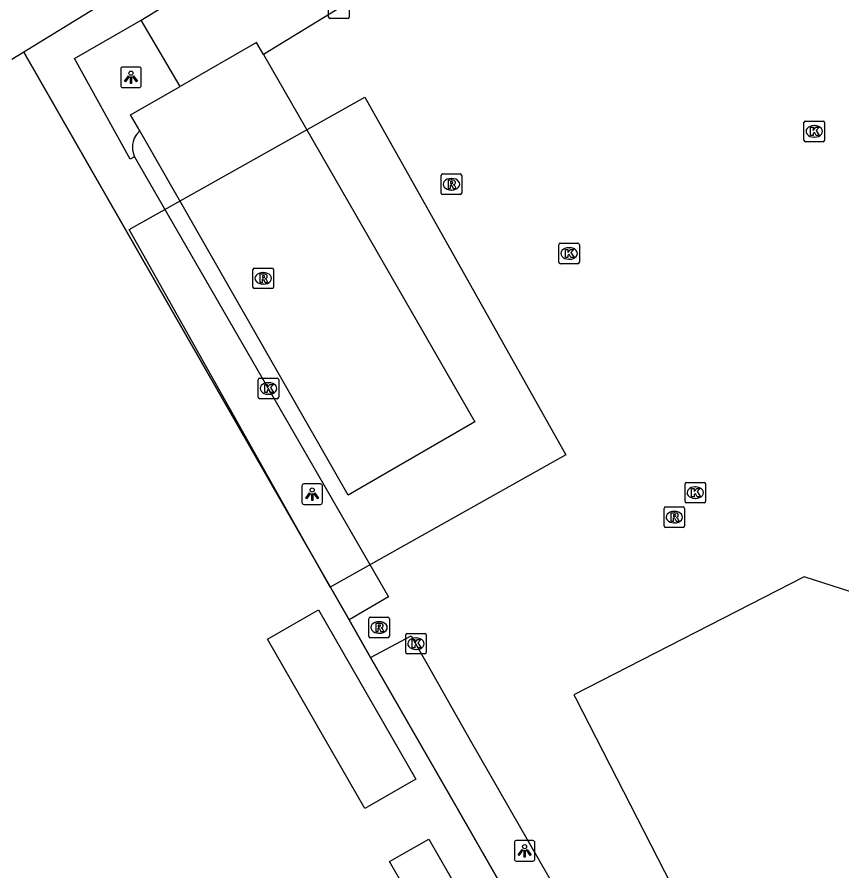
# Model space of a CAD drawing. Extents: x 158461 to 159795, y 387220 to 388672.
# Drawn here: x 159062.54 to 159102.65, y 387450.74 to 387492.25 of the extents above; entities that cross this region are included whole.
import ezdxf

# ---------------------------------------------------------------- set-up
doc = ezdxf.new("R2010")
doc.units = 0
for name, color, linetype in [('IMGEO_Erf', 7, 'Continuous'), ('IMGEO_Groenvoorziening', 7, 'Continuous'), ('IMGEO_Haag', 7, 'Continuous'), ('IMGEO_Hek', 7, 'Continuous'), ('IMGEO_Kolk', 7, 'Continuous'), ('IMGEO_Lichtpunt', 7, 'Continuous'), ('IMGEO_Pand', 7, 'Continuous'), ('IMGEO_Pand_vergunning_verleend', 7, 'Continuous'), ('IMGEO_Parkeervlak_open', 7, 'Continuous'), ('IMGEO_Rioolput', 7, 'Continuous'), ('IMGEO_Voetpad_open', 7, 'Continuous')]:
    doc.layers.add(name, color=color, linetype=linetype)

msp = doc.modelspace()

# ---------------------------------------------------------------- linework, layer by layer
at = {"layer": 'IMGEO_Erf'}
msp.add_lwpolyline([(159078.689, 387462.941), (159079.733, 387461.119)], dxfattribs=at)
at = {"layer": 'IMGEO_Groenvoorziening'}
msp.add_lwpolyline([(159068.5, 387486.719), (159068.341, 387486.542), (159068.237, 387486.362), (159068.177, 387486.19), (159068.151, 387486.049), (159068.145, 387485.907), (159068.154, 387485.791), (159068.184, 387485.646), (159068.255, 387485.463)], dxfattribs=at)
at = {"layer": 'IMGEO_Haag'}
for points in [[(159068.255, 387485.463), (159068.041, 387485.341), (159065.322, 387490.235), (159068.57, 387492.093)], [(159062.862, 387490.543), (159078.689, 387462.941)], [(159068.255, 387485.463), (159080.606, 387464.071), (159078.689, 387462.941)], [(159079.733, 387461.119), (159081.708, 387462.172), (159084.568, 387457.091), (159114.05, 387405.783)], [(159079.733, 387461.119), (159083.935, 387453.791), (159112.122, 387404.631)]]:
    msp.add_lwpolyline(points, dxfattribs=at)
at = {"layer": 'IMGEO_Hek'}
msp.add_lwpolyline([(159112.122, 387404.631), (159083.935, 387453.791), (159079.733, 387461.119), (159078.689, 387462.941), (159062.862, 387490.543)], dxfattribs=at)
at = {"layer": 'IMGEO_Kolk'}
for p, q in [((159077.685, 387492.251), (159077.685, 387493.103)), ((159078.686, 387493.103), (159078.686, 387492.251)), ((159078.612, 387492.177), (159077.76, 387492.177)), ((159100.809, 387486.266), (159100.809, 387487.118)), ((159100.884, 387487.192), (159101.736, 387487.192)), ((159101.81, 387487.118), (159101.81, 387486.266)), ((159101.297, 387486.972), (159101.322, 387486.972)), ((159101.32, 387486.412), (159101.295, 387486.412)), ((159101.736, 387486.192), (159100.884, 387486.192)), ((159088.884, 387480.333), (159088.884, 387481.185)), ((159088.959, 387481.259), (159089.811, 387481.259)), ((159089.372, 387481.039), (159089.397, 387481.039)), ((159089.885, 387481.185), (159089.885, 387480.333)), ((159089.395, 387480.479), (159089.37, 387480.479)), ((159089.811, 387480.259), (159088.959, 387480.259)), ((159074.338, 387474.694), (159075.19, 387474.694)), ((159074.263, 387473.768), (159074.263, 387474.62)), ((159074.751, 387474.474), (159074.776, 387474.474)), ((159075.264, 387474.62), (159075.264, 387473.768)), ((159074.774, 387473.914), (159074.749, 387473.914)), ((159075.19, 387473.694), (159074.338, 387473.694)), ((159095.023, 387468.704), (159095.023, 387469.556)), ((159095.098, 387469.63), (159095.95, 387469.63)), ((159095.511, 387469.41), (159095.536, 387469.41)), ((159096.024, 387469.556), (159096.024, 387468.704)), ((159095.534, 387468.85), (159095.509, 387468.85)), ((159095.95, 387468.63), (159095.098, 387468.63)), ((159081.437, 387461.361), (159081.437, 387462.213)), ((159081.512, 387462.287), (159082.364, 387462.287)), ((159082.438, 387462.213), (159082.438, 387461.361)), ((159081.925, 387462.067), (159081.95, 387462.067)), ((159081.948, 387461.507), (159081.923, 387461.507)), ((159082.364, 387461.287), (159081.512, 387461.287))]:
    msp.add_line(p, q, dxfattribs=at)
for points in [[(159077.685, 387492.251), (159077.685, 387493.103)], [(159078.686, 387493.103), (159078.686, 387492.251)], [(159078.612, 387492.177), (159077.76, 387492.177)], [(159100.809, 387486.266), (159100.809, 387487.118)], [(159100.884, 387487.192), (159101.736, 387487.192)], [(159101.81, 387487.118), (159101.81, 387486.266)], [(159101.13, 387486.892), (159101.253, 387486.892), (159101.253, 387486.741), (159101.383, 387486.892), (159101.547, 387486.892), (159101.401, 387486.741), (159101.554, 387486.492), (159101.402, 387486.492), (159101.317, 387486.656), (159101.253, 387486.589), (159101.253, 387486.492), (159101.13, 387486.492), (159101.13, 387486.892)], [(159101.736, 387486.192), (159100.884, 387486.192)], [(159088.884, 387480.333), (159088.884, 387481.185)], [(159088.959, 387481.259), (159089.811, 387481.259)], [(159089.205, 387480.959), (159089.328, 387480.959), (159089.328, 387480.808), (159089.458, 387480.959), (159089.622, 387480.959), (159089.476, 387480.808), (159089.629, 387480.559), (159089.477, 387480.559), (159089.392, 387480.723), (159089.328, 387480.656), (159089.328, 387480.559), (159089.205, 387480.559), (159089.205, 387480.959)], [(159089.885, 387481.185), (159089.885, 387480.333)], [(159089.811, 387480.259), (159088.959, 387480.259)], [(159074.338, 387474.694), (159075.19, 387474.694)], [(159074.263, 387473.768), (159074.263, 387474.62)], [(159074.584, 387474.394), (159074.707, 387474.394), (159074.707, 387474.243), (159074.837, 387474.394), (159075.001, 387474.394), (159074.855, 387474.243), (159075.008, 387473.994), (159074.856, 387473.994), (159074.771, 387474.158), (159074.707, 387474.091), (159074.707, 387473.994), (159074.584, 387473.994), (159074.584, 387474.394)], [(159075.264, 387474.62), (159075.264, 387473.768)], [(159075.19, 387473.694), (159074.338, 387473.694)], [(159095.023, 387468.704), (159095.023, 387469.556)], [(159095.098, 387469.63), (159095.95, 387469.63)], [(159095.344, 387469.33), (159095.467, 387469.33), (159095.467, 387469.179), (159095.597, 387469.33), (159095.761, 387469.33), (159095.615, 387469.179), (159095.768, 387468.93), (159095.616, 387468.93), (159095.531, 387469.094), (159095.467, 387469.027), (159095.467, 387468.93), (159095.344, 387468.93), (159095.344, 387469.33)], [(159096.024, 387469.556), (159096.024, 387468.704)], [(159095.95, 387468.63), (159095.098, 387468.63)], [(159081.437, 387461.361), (159081.437, 387462.213)], [(159081.512, 387462.287), (159082.364, 387462.287)], [(159082.438, 387462.213), (159082.438, 387461.361)], [(159081.758, 387461.987), (159081.881, 387461.987), (159081.881, 387461.836), (159082.011, 387461.987), (159082.175, 387461.987), (159082.029, 387461.836), (159082.182, 387461.587), (159082.03, 387461.587), (159081.945, 387461.751), (159081.881, 387461.684), (159081.881, 387461.587), (159081.758, 387461.587), (159081.758, 387461.987)], [(159082.364, 387461.287), (159081.512, 387461.287)]]:
    msp.add_lwpolyline(points, dxfattribs=at)
for centre, start, end in [((159077.762, 387492.253), 181.552, 268.448), ((159077.762, 387492.253), 181.552, 268.448), ((159078.61, 387492.253), 271.552, 358.448), ((159078.61, 387492.253), 271.552, 358.448), ((159100.886, 387487.116), 91.552, 178.448), ((159100.886, 387487.116), 91.552, 178.448), ((159101.734, 387487.116), 1.552, 88.448), ((159101.734, 387487.116), 1.552, 88.448), ((159100.886, 387486.268), 181.552, 268.448), ((159100.886, 387486.268), 181.552, 268.448), ((159101.734, 387486.268), 271.552, 358.448), ((159101.734, 387486.268), 271.552, 358.448), ((159088.961, 387481.183), 91.552, 178.448), ((159088.961, 387481.183), 91.552, 178.448), ((159089.809, 387481.183), 1.552, 88.448), ((159089.809, 387481.183), 1.552, 88.448), ((159088.961, 387480.335), 181.552, 268.448), ((159088.961, 387480.335), 181.552, 268.448), ((159089.809, 387480.335), 271.552, 358.448), ((159089.809, 387480.335), 271.552, 358.448), ((159074.34, 387474.618), 91.552, 178.448), ((159074.34, 387474.618), 91.552, 178.448), ((159075.188, 387474.618), 1.552, 88.448), ((159075.188, 387474.618), 1.552, 88.448), ((159074.34, 387473.77), 181.552, 268.448), ((159074.34, 387473.77), 181.552, 268.448), ((159075.188, 387473.77), 271.552, 358.448), ((159075.188, 387473.77), 271.552, 358.448), ((159095.1, 387469.554), 91.552, 178.448), ((159095.1, 387469.554), 91.552, 178.448), ((159095.948, 387469.554), 1.552, 88.448), ((159095.948, 387469.554), 1.552, 88.448), ((159095.1, 387468.706), 181.552, 268.448), ((159095.1, 387468.706), 181.552, 268.448), ((159095.948, 387468.706), 271.552, 358.448), ((159095.948, 387468.706), 271.552, 358.448), ((159081.514, 387462.211), 91.552, 178.448), ((159081.514, 387462.211), 91.552, 178.448), ((159082.362, 387462.211), 1.552, 88.448), ((159082.362, 387462.211), 1.552, 88.448), ((159081.514, 387461.363), 181.552, 268.448), ((159081.514, 387461.363), 181.552, 268.448), ((159082.362, 387461.363), 271.552, 358.448), ((159082.362, 387461.363), 271.552, 358.448)]:
    msp.add_arc(centre, 0.0765, start, end, dxfattribs=at)
for centre, major_axis, ratio, start_param, end_param in [((159101.296, 387486.692), (-0.387, 0.002), 0.722429, 4.712389, 7.853982), ((159101.321, 387486.692), (-0.39, 0.002), 0.717154, 1.570796, 4.712389), ((159089.371, 387480.759), (-0.387, 0.002), 0.722429, 4.712389, 7.853982), ((159089.396, 387480.759), (-0.39, 0.002), 0.717154, 1.570796, 4.712389), ((159074.75, 387474.194), (-0.387, 0.002), 0.722429, 4.712389, 7.853982), ((159074.775, 387474.194), (-0.39, 0.002), 0.717154, 1.570796, 4.712389), ((159095.51, 387469.13), (-0.387, 0.002), 0.722429, 4.712389, 7.853982), ((159095.535, 387469.13), (-0.39, 0.002), 0.717154, 1.570796, 4.712389), ((159081.924, 387461.787), (-0.387, 0.002), 0.722429, 4.712389, 7.853982), ((159081.949, 387461.787), (-0.39, 0.002), 0.717154, 1.570796, 4.712389)]:
    msp.add_ellipse(centre, major_axis=major_axis, ratio=ratio, start_param=start_param, end_param=end_param, dxfattribs=at)
at = {"layer": 'IMGEO_Lichtpunt'}
for p, q in [((159067.577, 387489.728), (159067.577, 387488.921)), ((159067.577, 387489.728), (159067.577, 387488.921)), ((159068.479, 387489.823), (159067.671, 387489.823)), ((159068.479, 387489.823), (159067.671, 387489.823)), ((159068.573, 387488.921), (159068.573, 387489.728)), ((159068.573, 387488.921), (159068.573, 387489.728)), ((159067.671, 387488.827), (159068.479, 387488.827)), ((159067.671, 387488.827), (159068.479, 387488.827)), ((159076.391, 387469.46), (159076.391, 387468.653)), ((159076.391, 387469.46), (159076.391, 387468.653)), ((159077.293, 387469.555), (159076.485, 387469.555)), ((159077.293, 387469.555), (159076.485, 387469.555)), ((159077.387, 387468.653), (159077.387, 387469.46)), ((159077.387, 387468.653), (159077.387, 387469.46)), ((159076.485, 387468.559), (159077.293, 387468.559)), ((159076.485, 387468.559), (159077.293, 387468.559)), ((159086.722, 387452.121), (159086.722, 387451.314)), ((159086.722, 387452.121), (159086.722, 387451.314)), ((159087.624, 387452.216), (159086.816, 387452.216)), ((159087.624, 387452.216), (159086.816, 387452.216)), ((159087.718, 387451.314), (159087.718, 387452.121)), ((159087.718, 387451.314), (159087.718, 387452.121)), ((159086.816, 387451.22), (159087.624, 387451.22)), ((159086.816, 387451.22), (159087.624, 387451.22))]:
    msp.add_line(p, q, dxfattribs=at)
for points in [[(159067.951, 387489.392), (159067.99, 387489.364), (159067.802, 387489.102), (159067.764, 387489.129), (159067.951, 387489.392)], [(159068.053, 387489.344), (159068.1, 387489.344), (159068.1, 387489.022), (159068.053, 387489.022), (159068.053, 387489.344)], [(159068.163, 387489.364), (159068.201, 387489.391), (159068.388, 387489.129), (159068.349, 387489.101), (159068.163, 387489.364)], [(159076.765, 387469.124), (159076.804, 387469.096), (159076.616, 387468.834), (159076.578, 387468.861), (159076.765, 387469.124)], [(159076.867, 387469.076), (159076.914, 387469.076), (159076.914, 387468.754), (159076.867, 387468.754), (159076.867, 387469.076)], [(159076.977, 387469.096), (159077.015, 387469.123), (159077.202, 387468.861), (159077.163, 387468.833), (159076.977, 387469.096)], [(159087.096, 387451.785), (159087.135, 387451.757), (159086.947, 387451.495), (159086.909, 387451.522), (159087.096, 387451.785)], [(159087.198, 387451.737), (159087.245, 387451.737), (159087.245, 387451.415), (159087.198, 387451.415), (159087.198, 387451.737)], [(159087.308, 387451.757), (159087.346, 387451.784), (159087.533, 387451.522), (159087.494, 387451.494), (159087.308, 387451.757)]]:
    msp.add_lwpolyline(points, dxfattribs=at)
for centre in [(159068.076, 387489.526), (159076.89, 387469.258), (159087.221, 387451.919)]:
    msp.add_circle(centre, 0.0994, dxfattribs=at)
for centre, start, end in [((159067.671, 387489.728), 90, 180), ((159067.671, 387489.728), 90, 180), ((159068.479, 387489.728), 0, 90), ((159068.479, 387489.728), 0, 90), ((159067.671, 387488.921), 180, 270), ((159067.671, 387488.921), 180, 270), ((159068.479, 387488.921), 270, 0), ((159068.479, 387488.921), 270, 360), ((159076.485, 387469.46), 90, 180), ((159076.485, 387469.46), 90, 180), ((159077.293, 387469.46), 0, 90), ((159077.293, 387469.46), 0, 90), ((159076.485, 387468.653), 180, 270), ((159076.485, 387468.653), 180, 270), ((159077.293, 387468.653), 270, 0), ((159077.293, 387468.653), 270, 360), ((159086.816, 387452.121), 90, 180), ((159086.816, 387452.121), 90, 180), ((159087.624, 387452.121), 0, 90), ((159087.624, 387452.121), 0, 90), ((159086.816, 387451.314), 180, 270), ((159086.816, 387451.314), 180, 270), ((159087.624, 387451.314), 270, 0), ((159087.624, 387451.314), 270, 360)]:
    msp.add_arc(centre, 0.0946, start, end, dxfattribs=at)
at = {"layer": 'IMGEO_Pand'}
for points in [[(159074.527, 387490.425), (159074.186, 387491.018), (159070.464, 387488.883)], [(159074.527, 387490.425), (159084.805, 387472.576), (159078.647, 387469.01), (159068.5, 387486.719)], [(159068.5, 387486.719), (159068.052, 387487.5), (159070.464, 387488.883)], [(159136.004, 387450.928), (159135.585, 387450.056), (159126.136, 387453.031), (159127.189, 387456.559), (159100.813, 387465.029), (159089.619, 387459.296), (159089.702, 387459.147), (159095.362, 387448.115), (159095.139, 387447.447)], [(159074.713, 387462.013), (159077.193, 387463.438), (159081.925, 387455.2), (159079.445, 387453.775), (159074.713, 387462.013)], [(159090.713, 387433.684), (159080.655, 387451.191), (159082.563, 387452.287), (159092.62, 387434.78)]]:
    msp.add_lwpolyline(points, dxfattribs=at)
at = {"layer": 'IMGEO_Pand_vergunning_verleend'}
msp.add_lwpolyline([(159067.994, 387481.92), (159079.456, 387488.356), (159089.219, 387470.969), (159077.757, 387464.533), (159067.994, 387481.92)], dxfattribs=at)
at = {"layer": 'IMGEO_Parkeervlak_open'}
for points in [[(159068.57, 387492.093), (159093.263, 387507.215), (159095.568, 387503.318)], [(159095.568, 387503.318), (159090.153, 387500), (159074.527, 387490.425)], [(159070.464, 387488.883), (159068.57, 387492.093)]]:
    msp.add_lwpolyline(points, dxfattribs=at)
at = {"layer": 'IMGEO_Rioolput'}
for p, q in [((159083.237, 387484.622), (159084.089, 387484.622)), ((159083.162, 387483.696), (159083.162, 387484.548)), ((159083.65, 387484.402), (159083.675, 387484.402)), ((159084.163, 387484.548), (159084.163, 387483.696)), ((159083.673, 387483.842), (159083.648, 387483.842)), ((159084.089, 387483.622), (159083.237, 387483.622)), ((159074.007, 387479.122), (159074.007, 387479.974)), ((159074.082, 387480.048), (159074.934, 387480.048)), ((159074.495, 387479.828), (159074.52, 387479.828)), ((159075.008, 387479.974), (159075.008, 387479.122)), ((159074.518, 387479.268), (159074.493, 387479.268)), ((159074.934, 387479.048), (159074.082, 387479.048)), ((159094.076, 387468.44), (159094.928, 387468.44)), ((159094.001, 387467.514), (159094.001, 387468.366)), ((159094.489, 387468.22), (159094.514, 387468.22)), ((159095.002, 387468.366), (159095.002, 387467.514)), ((159094.512, 387467.66), (159094.487, 387467.66)), ((159094.928, 387467.44), (159094.076, 387467.44)), ((159079.716, 387463.076), (159080.568, 387463.076)), ((159079.641, 387462.15), (159079.641, 387463.002)), ((159080.129, 387462.856), (159080.154, 387462.856)), ((159080.642, 387463.002), (159080.642, 387462.15)), ((159080.152, 387462.296), (159080.127, 387462.296)), ((159080.568, 387462.076), (159079.716, 387462.076))]:
    msp.add_line(p, q, dxfattribs=at)
for points in [[(159083.237, 387484.622), (159084.089, 387484.622)], [(159083.162, 387483.696), (159083.162, 387484.548)], [(159083.751, 387484.32), (159083.499, 387484.322), (159083.499, 387483.922)], [(159083.677, 387484.241), (159083.623, 387484.241), (159083.623, 387484.16)], [(159084.163, 387484.548), (159084.163, 387483.696)], [(159083.499, 387483.922), (159083.623, 387483.922), (159083.623, 387484.084), (159083.634, 387484.084)], [(159083.623, 387484.16), (159083.675, 387484.16)], [(159083.681, 387484.055), (159083.752, 387483.922), (159083.892, 387483.922), (159083.827, 387484.048)], [(159084.089, 387483.622), (159083.237, 387483.622)], [(159074.007, 387479.122), (159074.007, 387479.974)], [(159074.082, 387480.048), (159074.934, 387480.048)], [(159074.596, 387479.746), (159074.344, 387479.748), (159074.344, 387479.348)], [(159074.522, 387479.667), (159074.468, 387479.667), (159074.468, 387479.586)], [(159075.008, 387479.974), (159075.008, 387479.122)], [(159074.344, 387479.348), (159074.468, 387479.348), (159074.468, 387479.51), (159074.479, 387479.51)], [(159074.468, 387479.586), (159074.52, 387479.586)], [(159074.526, 387479.481), (159074.597, 387479.348), (159074.737, 387479.348), (159074.672, 387479.474)], [(159074.934, 387479.048), (159074.082, 387479.048)], [(159094.076, 387468.44), (159094.928, 387468.44)], [(159094.001, 387467.514), (159094.001, 387468.366)], [(159094.59, 387468.138), (159094.338, 387468.14), (159094.338, 387467.74)], [(159094.516, 387468.059), (159094.462, 387468.059), (159094.462, 387467.978)], [(159095.002, 387468.366), (159095.002, 387467.514)], [(159094.338, 387467.74), (159094.462, 387467.74), (159094.462, 387467.902), (159094.473, 387467.902)], [(159094.462, 387467.978), (159094.514, 387467.978)], [(159094.52, 387467.873), (159094.591, 387467.74), (159094.731, 387467.74), (159094.666, 387467.866)], [(159094.928, 387467.44), (159094.076, 387467.44)], [(159079.716, 387463.076), (159080.568, 387463.076)], [(159079.641, 387462.15), (159079.641, 387463.002)], [(159080.23, 387462.774), (159079.978, 387462.776), (159079.978, 387462.376)], [(159080.156, 387462.695), (159080.102, 387462.695), (159080.102, 387462.614)], [(159080.642, 387463.002), (159080.642, 387462.15)], [(159079.978, 387462.376), (159080.102, 387462.376), (159080.102, 387462.538), (159080.113, 387462.538)], [(159080.102, 387462.614), (159080.154, 387462.614)], [(159080.16, 387462.509), (159080.231, 387462.376), (159080.371, 387462.376), (159080.306, 387462.502)], [(159080.568, 387462.076), (159079.716, 387462.076)]]:
    msp.add_lwpolyline(points, dxfattribs=at)
for centre, radius, start, end in [((159083.239, 387484.546), 0.0765, 91.552, 178.448), ((159083.239, 387484.546), 0.0765, 91.552, 178.448), ((159084.087, 387484.546), 0.0765, 1.552, 88.448), ((159084.087, 387484.546), 0.0765, 1.552, 88.448), ((159083.683, 387484.145), 0.0964, 77.0061, 93.1865), ((159083.697, 387484.202), 0.0378, 276.6634, 79.6772), ((159083.75, 387484.21), 0.109, 350.3612, 89.416), ((159083.633, 387484.031), 0.0533, 26.0293, 88.6989), ((159083.659, 387484.349), 0.19, 274.7715, 282.9687), ((159083.748, 387484.21), 0.112, 277.5842, 350.9817), ((159083.732, 387483.995), 0.108, 29.5134, 73.7905), ((159083.239, 387483.698), 0.0765, 181.552, 268.448), ((159083.239, 387483.698), 0.0765, 181.552, 268.448), ((159084.087, 387483.698), 0.0765, 271.552, 358.448), ((159084.087, 387483.698), 0.0765, 271.552, 358.448), ((159074.084, 387479.972), 0.0765, 91.552, 178.448), ((159074.084, 387479.972), 0.0765, 91.552, 178.448), ((159074.528, 387479.571), 0.0964, 77.0061, 93.1865), ((159074.542, 387479.628), 0.0378, 276.6634, 79.6772), ((159074.595, 387479.636), 0.109, 350.3612, 89.416), ((159074.932, 387479.972), 0.0765, 1.552, 88.448), ((159074.932, 387479.972), 0.0765, 1.552, 88.448), ((159074.478, 387479.457), 0.0533, 26.0293, 88.6989), ((159074.504, 387479.775), 0.19, 274.7715, 282.9687), ((159074.593, 387479.636), 0.112, 277.5842, 350.9817), ((159074.577, 387479.421), 0.108, 29.5134, 73.7905), ((159074.084, 387479.124), 0.0765, 181.552, 268.448), ((159074.084, 387479.124), 0.0765, 181.552, 268.448), ((159074.932, 387479.124), 0.0765, 271.552, 358.448), ((159074.932, 387479.124), 0.0765, 271.552, 358.448), ((159094.078, 387468.364), 0.0765, 91.552, 178.448), ((159094.078, 387468.364), 0.0765, 91.552, 178.448), ((159094.926, 387468.364), 0.0765, 1.552, 88.448), ((159094.926, 387468.364), 0.0765, 1.552, 88.448), ((159094.522, 387467.963), 0.0964, 77.0061, 93.1865), ((159094.536, 387468.02), 0.0378, 276.6634, 79.6772), ((159094.589, 387468.028), 0.109, 350.3612, 89.416), ((159094.472, 387467.849), 0.0533, 26.0293, 88.6989), ((159094.498, 387468.167), 0.19, 274.7715, 282.9687), ((159094.587, 387468.028), 0.112, 277.5842, 350.9817), ((159094.571, 387467.813), 0.108, 29.5134, 73.7905), ((159094.078, 387467.516), 0.0765, 181.552, 268.448), ((159094.078, 387467.516), 0.0765, 181.552, 268.448), ((159094.926, 387467.516), 0.0765, 271.552, 358.448), ((159094.926, 387467.516), 0.0765, 271.552, 358.448), ((159079.718, 387463), 0.0765, 91.552, 178.448), ((159079.718, 387463), 0.0765, 91.552, 178.448), ((159080.566, 387463), 0.0765, 1.552, 88.448), ((159080.566, 387463), 0.0765, 1.552, 88.448), ((159080.138, 387462.803), 0.19, 274.7715, 282.9687), ((159080.162, 387462.599), 0.0964, 77.0061, 93.1865), ((159080.176, 387462.656), 0.0378, 276.6634, 79.6772), ((159080.229, 387462.664), 0.109, 350.3612, 89.416), ((159080.227, 387462.664), 0.112, 277.5842, 350.9817), ((159080.112, 387462.485), 0.0533, 26.0293, 88.6989), ((159080.211, 387462.449), 0.108, 29.5134, 73.7905), ((159079.718, 387462.152), 0.0765, 181.552, 268.448), ((159079.718, 387462.152), 0.0765, 181.552, 268.448), ((159080.566, 387462.152), 0.0765, 271.552, 358.448), ((159080.566, 387462.152), 0.0765, 271.552, 358.448)]:
    msp.add_arc(centre, radius, start, end, dxfattribs=at)
for centre, major_axis, ratio, start_param, end_param in [((159083.649, 387484.122), (-0.387, 0.002), 0.722429, 4.712389, 7.853982), ((159083.674, 387484.122), (-0.39, 0.002), 0.717154, 1.570796, 4.712389), ((159074.494, 387479.548), (-0.387, 0.002), 0.722429, 4.712389, 7.853982), ((159074.519, 387479.548), (-0.39, 0.002), 0.717154, 1.570796, 4.712389), ((159094.488, 387467.94), (-0.387, 0.002), 0.722429, 4.712389, 7.853982), ((159094.513, 387467.94), (-0.39, 0.002), 0.717154, 1.570796, 4.712389), ((159080.128, 387462.576), (-0.387, 0.002), 0.722429, 4.712389, 7.853982), ((159080.153, 387462.576), (-0.39, 0.002), 0.717154, 1.570796, 4.712389)]:
    msp.add_ellipse(centre, major_axis=major_axis, ratio=ratio, start_param=start_param, end_param=end_param, dxfattribs=at)
at = {"layer": 'IMGEO_Voetpad_open'}
for points in [[(159094.978, 387510.25), (159062.862, 387490.543)], [(159062.862, 387490.543), (159062.274, 387490.183)]]:
    msp.add_lwpolyline(points, dxfattribs=at)

doc.saveas('drawing.dxf')
